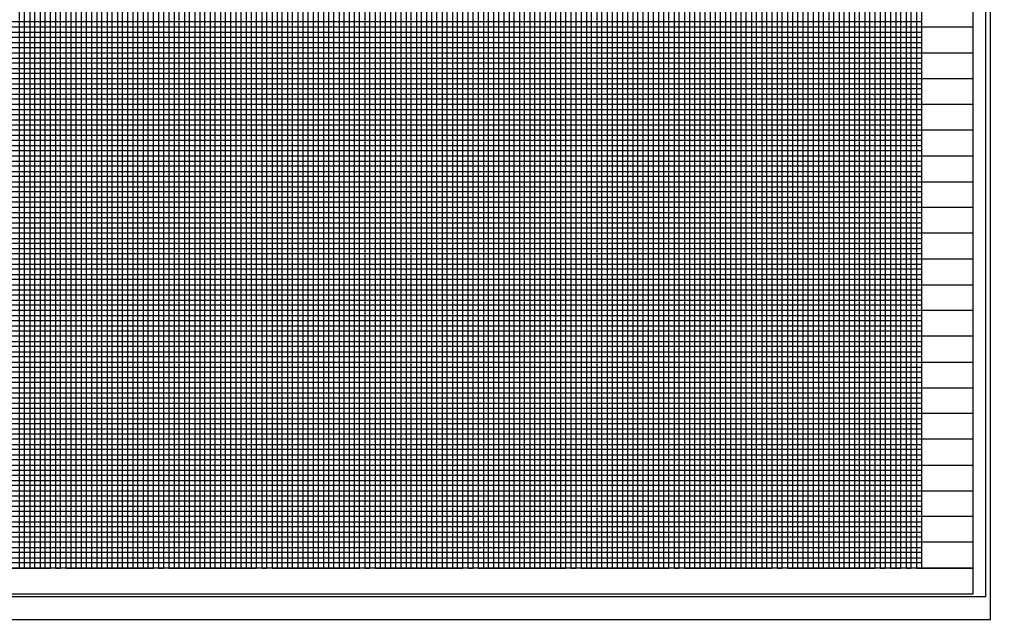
# Model space of a CAD drawing. Extents: x 2345490 to 2436403, y 465165 to 573888.
# Drawn here: x 2424020 to 2424962, y 536776 to 537358 of the extents above; entities that cross this region are included whole.
import ezdxf

# ---------------------------------------------------------------- set-up
doc = ezdxf.new("R2010")
doc.units = 0
for name, color, linetype in [('Old_Level_18', 7, 'Continuous'), ('Old_Level_41', 7, 'Continuous'), ('Old_Level_42', 7, 'Continuous'), ('Old_Level_43', 7, 'Continuous'), ('Old_Level_50', 7, 'Continuous'), ('Old_Level_51', 7, 'Continuous')]:
    doc.layers.add(name, color=color, linetype=linetype)

msp = doc.modelspace()

# ---------------------------------------------------------------- linework, layer by layer
at = {"layer": 'Old_Level_18'}
msp.add_lwpolyline([(2424945.325, 537850.5035), (2423445.325, 537850.5035), (2423445.325, 536800.5035), (2424945.325, 536800.5035)], close=True, dxfattribs=at)
at = {"layer": 'Old_Level_41'}
msp.add_line((2424945.325, 536825.5035), (2423445.325, 536825.5035), dxfattribs=at)
for points in [[(2423970.325, 536825.5035), (2424020.325, 536825.5035), (2424020.325, 537850.5035)], [(2423995.325, 536825.5035), (2424045.325, 536825.5035), (2424045.325, 537850.5035)], [(2424070.325, 537850.5035), (2424070.325, 536825.5035), (2424120.325, 536825.5035), (2424120.325, 537850.5035)], [(2424095.325, 537850.5035), (2424095.325, 536825.5035), (2424145.325, 536825.5035), (2424145.325, 537850.5035)], [(2424170.325, 537850.5035), (2424170.325, 536825.5035), (2424220.325, 536825.5035), (2424220.325, 537850.5035)], [(2424195.325, 537850.5035), (2424195.325, 536825.5035), (2424245.325, 536825.5035), (2424245.325, 537850.5035)], [(2424270.325, 537850.5035), (2424270.325, 536825.5035), (2424320.325, 536825.5035), (2424320.325, 537850.5035)], [(2424295.325, 537850.5035), (2424295.325, 536825.5035), (2424345.325, 536825.5035), (2424345.325, 537850.5035)], [(2424370.325, 537850.5035), (2424370.325, 536825.5035), (2424420.325, 536825.5035), (2424420.325, 537850.5035)], [(2424395.325, 537850.5035), (2424395.325, 536825.5035), (2424445.325, 536825.5035), (2424445.325, 537850.5035)], [(2424470.325, 537850.5035), (2424470.325, 536825.5035), (2424520.325, 536825.5035), (2424520.325, 537850.5035)], [(2424495.325, 537850.5035), (2424495.325, 536825.5035), (2424545.325, 536825.5035), (2424545.325, 537850.5035)], [(2424570.325, 537850.5035), (2424570.325, 536825.5035), (2424620.325, 536825.5035), (2424620.325, 537850.5035)], [(2424595.325, 537850.5035), (2424595.325, 536825.5035), (2424645.325, 536825.5035), (2424645.325, 537850.5035)], [(2424670.325, 537850.5035), (2424670.325, 536825.5035), (2424720.325, 536825.5035), (2424720.325, 537850.5035)], [(2424695.325, 537850.5035), (2424695.325, 536825.5035), (2424745.325, 536825.5035), (2424745.325, 537850.5035)], [(2424770.325, 537712.9535), (2424770.325, 536825.5035), (2424820.325, 536825.5035), (2424820.325, 537712.9535)], [(2424870.325, 537712.9535), (2424870.325, 536825.5035)], [(2424945.325, 537350.5035), (2423445.325, 537350.5035), (2423445.325, 537300.5035), (2424945.325, 537300.5035)], [(2424945.325, 537250.5035), (2423445.325, 537250.5035), (2423445.325, 537200.5035), (2424945.325, 537200.5035)], [(2424945.325, 537175.5035), (2423445.325, 537175.5035), (2423445.325, 537225.5035), (2424945.325, 537225.5035)], [(2424945.325, 537150.5035), (2423445.325, 537150.5035), (2423445.325, 537100.5035), (2424945.325, 537100.5035)], [(2424945.325, 537075.5035), (2423445.325, 537075.5035), (2423445.325, 537125.5035), (2424945.325, 537125.5035)], [(2424945.325, 537050.5035), (2423445.325, 537050.5035), (2423445.325, 537000.5035), (2424945.325, 537000.5035)], [(2424945.325, 536950.5035), (2423445.325, 536950.5035), (2423445.325, 536900.5035), (2424945.325, 536900.5035)], [(2424945.325, 536875.5035), (2423445.325, 536875.5035), (2423445.325, 536925.5035), (2424945.325, 536925.5035)], [(2424945.325, 536850.5035), (2423445.325, 536850.5035)]]:
    msp.add_lwpolyline(points, dxfattribs=at)
at = {"layer": 'Old_Level_42'}
for points in [[(2424795.325, 537712.9535), (2424795.325, 536825.5035), (2424845.325, 536825.5035), (2424845.325, 537712.9535)], [(2424895.325, 537712.9535), (2424895.325, 536825.5035), (2424945.325, 536825.5035)], [(2424945.325, 537275.5035), (2423445.325, 537275.5035), (2423445.325, 537325.5035), (2424945.325, 537325.5035)], [(2424945.325, 536975.5035), (2423445.325, 536975.5035), (2423445.325, 537025.5035), (2424945.325, 537025.5035)]]:
    msp.add_lwpolyline(points, dxfattribs=at)
at = {"layer": 'Old_Level_43'}
for points in [[(2424025.325, 536825.5035), (2424025.325, 537850.5035)], [(2424030.325, 537850.5035), (2424030.325, 536825.5035), (2424035.325, 536825.5035), (2424035.325, 537850.5035)], [(2424040.325, 537850.5035), (2424040.325, 536825.5035), (2424050.325, 536825.5035), (2424050.325, 537850.5035)], [(2424055.325, 537850.5035), (2424055.325, 536825.5035), (2424055.325, 536825.5035), (2424060.325, 536825.5035), (2424060.325, 537850.5035)], [(2424065.325, 537850.5035), (2424065.325, 536825.5035), (2424075.325, 536825.5035), (2424075.325, 537850.5035)], [(2424080.325, 537850.5035), (2424080.325, 536825.5035), (2424085.325, 536825.5035), (2424085.325, 537850.5035)], [(2424090.325, 537850.5035), (2424090.325, 536825.5035), (2424100.325, 536825.5035), (2424100.325, 537850.5035)], [(2424105.325, 537850.5035), (2424105.325, 536825.5035), (2424110.325, 536825.5035), (2424110.325, 537850.5035)], [(2424115.325, 537850.5035), (2424115.325, 536825.5035), (2424125.325, 536825.5035), (2424125.325, 537850.5035)], [(2424130.325, 537850.5035), (2424130.325, 536825.5035), (2424135.325, 536825.5035), (2424135.325, 537850.5035)], [(2424140.325, 537850.5035), (2424140.325, 536825.5035), (2424150.325, 536825.5035), (2424150.325, 537850.5035)], [(2424155.325, 537850.5035), (2424155.325, 536825.5035), (2424160.325, 536825.5035), (2424160.325, 537850.5035)], [(2424165.325, 537850.5035), (2424165.325, 536825.5035), (2424175.325, 536825.5035), (2424175.325, 537850.5035)], [(2424180.325, 537850.5035), (2424180.325, 536825.5035), (2424185.325, 536825.5035), (2424185.325, 537850.5035)], [(2424190.325, 537850.5035), (2424190.325, 536825.5035), (2424200.325, 536825.5035), (2424200.325, 537850.5035)], [(2424205.325, 537850.5035), (2424205.325, 536825.5035)], [(2424205.325, 536825.5035), (2424210.325, 536825.5035), (2424210.325, 537849.9035)], [(2424215.325, 537849.9035), (2424215.325, 536825.5035), (2424225.325, 536825.5035), (2424225.325, 537850.5035)], [(2424230.325, 537850.5035), (2424230.325, 536825.5035), (2424235.325, 536825.5035), (2424235.325, 537850.5035)], [(2424240.325, 537850.5035), (2424240.325, 536825.5035), (2424250.325, 536825.5035), (2424250.325, 537850.5035)], [(2424255.325, 537850.5035), (2424255.325, 536825.5035), (2424260.325, 536825.5035), (2424260.325, 537850.5035)], [(2424265.325, 537850.5035), (2424265.325, 536825.5035), (2424275.325, 536825.5035), (2424275.325, 537850.5035)], [(2424280.325, 537850.5035), (2424280.325, 536825.5035), (2424285.325, 536825.5035), (2424285.325, 537850.5035)], [(2424290.325, 537850.5035), (2424290.325, 536825.5035), (2424300.325, 536825.5035), (2424300.325, 537850.5035)], [(2424305.325, 537850.5035), (2424305.325, 536825.5035), (2424310.325, 536825.5035), (2424310.325, 537850.5035)], [(2424315.325, 537850.5035), (2424315.325, 536825.5035), (2424325.325, 536825.5035), (2424325.325, 537850.5035)], [(2424330.325, 537850.5035), (2424330.325, 536825.5035), (2424335.325, 536825.5035), (2424335.325, 537850.5035)], [(2424340.325, 537850.5035), (2424340.325, 536825.5035), (2424350.325, 536825.5035), (2424350.325, 537850.5035)], [(2424355.325, 537850.5035), (2424355.325, 536825.5035), (2424360.325, 536825.5035), (2424360.325, 537850.5035)], [(2424365.325, 537850.5035), (2424365.325, 536825.5035), (2424375.325, 536825.5035), (2424375.325, 537850.5035)], [(2424380.325, 537850.5035), (2424380.325, 536825.5035), (2424385.325, 536825.5035), (2424385.325, 537850.5035)], [(2424390.325, 537850.5035), (2424390.325, 536825.5035), (2424400.325, 536825.5035), (2424400.325, 537850.5035)], [(2424405.325, 537850.5035), (2424405.325, 536825.5035), (2424410.325, 536825.5035), (2424410.325, 537850.5035)], [(2424415.325, 537850.5035), (2424415.325, 536825.5035), (2424425.325, 536825.5035), (2424425.325, 537850.5035)], [(2424430.325, 537850.5035), (2424430.325, 536825.5035), (2424435.325, 536825.5035), (2424435.325, 537850.5035)], [(2424440.325, 537850.5035), (2424440.325, 536825.5035), (2424450.325, 536825.5035), (2424450.325, 537850.5035)], [(2424455.325, 537850.5035), (2424455.325, 536825.5035), (2424460.325, 536825.5035), (2424460.325, 537850.5035)], [(2424465.325, 537850.5035), (2424465.325, 536825.5035), (2424475.325, 536825.5035), (2424475.325, 537850.5035)], [(2424480.325, 537850.5035), (2424480.325, 536825.5035), (2424485.325, 536825.5035), (2424485.325, 537850.5035)], [(2424490.325, 537850.5035), (2424490.325, 536825.5035), (2424500.325, 536825.5035), (2424500.325, 537850.5035)], [(2424505.325, 537850.5035), (2424505.325, 536825.5035), (2424510.325, 536825.5035), (2424510.325, 537850.5035)], [(2424515.325, 537850.5035), (2424515.325, 536825.5035)], [(2424515.325, 536825.5035), (2424525.325, 536825.5035), (2424525.325, 537850.5035)], [(2424530.325, 537850.5035), (2424530.325, 536825.5035), (2424535.325, 536825.5035), (2424535.325, 537850.5035)], [(2424540.325, 537850.5035), (2424540.325, 536825.5035), (2424550.325, 536825.5035), (2424550.325, 537850.5035)], [(2424555.325, 537850.5035), (2424555.325, 536825.5035), (2424560.325, 536825.5035), (2424560.325, 537850.5035)], [(2424565.325, 537850.5035), (2424565.325, 536825.5035), (2424575.325, 536825.5035), (2424575.325, 537850.5035)], [(2424580.325, 537850.5035), (2424580.325, 536825.5035), (2424585.325, 536825.5035), (2424585.325, 537850.5035)], [(2424590.325, 537850.5035), (2424590.325, 536825.5035), (2424600.325, 536825.5035), (2424600.325, 537850.5035)], [(2424605.325, 537850.5035), (2424605.325, 536825.5035), (2424610.325, 536825.5035), (2424610.325, 537850.5035)], [(2424615.325, 537850.5035), (2424615.325, 536825.5035), (2424625.325, 536825.5035), (2424625.325, 537850.5035)], [(2424630.325, 537850.5035), (2424630.325, 536825.5035), (2424635.325, 536825.5035), (2424635.325, 537850.5035)], [(2424640.325, 537850.5035), (2424640.325, 536825.5035), (2424650.325, 536825.5035), (2424650.325, 537850.5035)], [(2424655.325, 537850.5035), (2424655.325, 536825.5035), (2424660.325, 536825.5035), (2424660.325, 537850.5035)], [(2424665.325, 537850.5035), (2424665.325, 536825.5035), (2424675.325, 536825.5035), (2424675.325, 537850.5035)], [(2424680.325, 537850.5035), (2424680.325, 536825.5035), (2424685.325, 536825.5035), (2424685.325, 537850.5035)], [(2424690.325, 537850.5035), (2424690.325, 536825.5035), (2424700.325, 536825.5035), (2424700.325, 537850.5035)], [(2424705.325, 537850.5035), (2424705.325, 536825.5035), (2424710.325, 536825.5035), (2424710.325, 537850.5035)], [(2424715.325, 537850.5035), (2424715.325, 536825.5035), (2424725.325, 536825.5035), (2424725.325, 537850.5035)], [(2424730.325, 537850.5035), (2424730.325, 536825.5035), (2424735.325, 536825.5035), (2424735.325, 537850.5035)], [(2424740.325, 537850.5035), (2424740.325, 536825.5035), (2424750.325, 536825.5035), (2424750.325, 537712.9535)], [(2424755.325, 537712.9535), (2424755.325, 536825.5035), (2424760.325, 536825.5035), (2424760.325, 537712.9535)], [(2424765.325, 537712.9535), (2424765.325, 536825.5035), (2424775.325, 536825.5035), (2424775.325, 537712.9535)], [(2424780.325, 537712.9535), (2424780.325, 536825.5035), (2424785.325, 536825.5035), (2424785.325, 537712.9535)], [(2424790.325, 537712.9535), (2424790.325, 536825.5035), (2424800.325, 536825.5035), (2424800.325, 537712.9535)], [(2424805.325, 537712.9535), (2424805.325, 536825.5035), (2424810.325, 536825.5035), (2424810.325, 537712.9535)], [(2424815.325, 537712.9535), (2424815.325, 536825.5035), (2424825.325, 536825.5035), (2424825.325, 537712.9535)], [(2424830.325, 537712.9535), (2424830.325, 536825.5035)], [(2424830.325, 536825.5035), (2424835.325, 536825.5035), (2424835.325, 537712.9535)], [(2424840.325, 537712.9535), (2424840.325, 536825.5035), (2424850.325, 536825.5035), (2424850.325, 537712.9535)], [(2424855.325, 537712.9535), (2424855.325, 536825.5035), (2424860.325, 536825.5035), (2424860.325, 537712.9535)], [(2424865.325, 537712.9535), (2424865.325, 536825.5035), (2424875.325, 536825.5035), (2424875.325, 537712.9535)], [(2424880.325, 537712.9535), (2424880.325, 536825.5035), (2424885.325, 536825.5035), (2424885.325, 537712.9535)], [(2424890.325, 537712.9535), (2424890.325, 536825.5035), (2424900.325, 536825.5035)], [(2424895.325, 537355.5035), (2423495.325, 537355.5035), (2423495.325, 537345.5035), (2424895.325, 537345.5035)], [(2424895.325, 537340.5035), (2423495.325, 537340.5035), (2423495.325, 537335.5035), (2424895.325, 537335.5035)], [(2424895.325, 537330.5035), (2423495.325, 537330.5035)], [(2423495.325, 537320.5035), (2424895.325, 537320.5035)], [(2424895.325, 537315.5035), (2423495.325, 537315.5035), (2423495.325, 537310.5035), (2424895.325, 537310.5035)], [(2424895.325, 537305.5035), (2423495.325, 537305.5035), (2423495.325, 537295.5035), (2424895.325, 537295.5035)], [(2424895.325, 537290.5035), (2423495.325, 537290.5035), (2423495.325, 537285.5035), (2424895.325, 537285.5035)], [(2424895.325, 537280.5035), (2423495.325, 537280.5035), (2423495.325, 537270.5035), (2424895.325, 537270.5035)], [(2424895.325, 537265.5035), (2423495.325, 537265.5035), (2423495.325, 537260.5035), (2424895.325, 537260.5035)], [(2424895.325, 537255.5035), (2423495.325, 537255.5035), (2423495.325, 537245.5035), (2424895.325, 537245.5035)], [(2424895.325, 537240.5035), (2423495.325, 537240.5035), (2423495.325, 537235.5035), (2424895.325, 537235.5035)], [(2424895.325, 537230.5035), (2423495.325, 537230.5035), (2423495.325, 537220.5035), (2424895.325, 537220.5035)], [(2424895.325, 537215.5035), (2423495.325, 537215.5035), (2423495.325, 537210.5035), (2424895.325, 537210.5035)], [(2424895.325, 537205.5035), (2423495.325, 537205.5035), (2423495.325, 537195.5035), (2424895.325, 537195.5035)], [(2424895.325, 537190.5035), (2423495.325, 537190.5035), (2423495.325, 537185.5035), (2424895.325, 537185.5035)], [(2424895.325, 537180.5035), (2423495.325, 537180.5035), (2423495.325, 537170.5035), (2424895.325, 537170.5035)], [(2424895.325, 537165.5035), (2423495.325, 537165.5035), (2423495.325, 537160.5035), (2424895.325, 537160.5035)], [(2424895.325, 537155.5035), (2423495.325, 537155.5035), (2423495.325, 537145.5035), (2424895.325, 537145.5035)], [(2424895.325, 537140.5035), (2423495.325, 537140.5035), (2423495.325, 537135.5035), (2424895.325, 537135.5035)], [(2424895.325, 537130.5035), (2423495.325, 537130.5035), (2423495.325, 537120.5035), (2424895.325, 537120.5035)], [(2424895.325, 537115.5035), (2423495.325, 537115.5035), (2423495.325, 537110.5035), (2424895.325, 537110.5035)], [(2424895.325, 537105.5035), (2423495.325, 537105.5035), (2423495.325, 537095.5035), (2424895.325, 537095.5035)], [(2424895.325, 537090.5035), (2423495.325, 537090.5035), (2423495.325, 537085.5035), (2424895.325, 537085.5035)], [(2424895.325, 537080.5035), (2423495.325, 537080.5035), (2423495.325, 537070.5035), (2424895.325, 537070.5035)], [(2424895.325, 537065.5035), (2423495.325, 537065.5035), (2423495.325, 537060.5035), (2424895.325, 537060.5035)], [(2424895.325, 537055.5035), (2423495.325, 537055.5035), (2423495.325, 537045.5035), (2424895.325, 537045.5035)], [(2424895.325, 537040.5035), (2423495.325, 537040.5035), (2423495.325, 537035.5035), (2424895.325, 537035.5035)], [(2424895.325, 537030.5035), (2423495.325, 537030.5035)], [(2423495.325, 537020.5035), (2424895.325, 537020.5035)], [(2424895.325, 537015.5035), (2423495.325, 537015.5035), (2423495.325, 537010.5035), (2424895.325, 537010.5035)], [(2424895.325, 537005.5035), (2423495.325, 537005.5035)], [(2423495.325, 536995.5035), (2424895.325, 536995.5035)], [(2424895.325, 536990.5035), (2423495.325, 536990.5035), (2423495.325, 536985.5035), (2424895.325, 536985.5035)], [(2424895.325, 536980.5035), (2423495.325, 536980.5035), (2423495.325, 536970.5035), (2424895.325, 536970.5035)], [(2424895.325, 536965.5035), (2423495.325, 536965.5035), (2423495.325, 536960.5035), (2424895.325, 536960.5035)], [(2424895.325, 536955.5035), (2423495.325, 536955.5035), (2423495.325, 536945.5035), (2424895.325, 536945.5035)], [(2424895.325, 536940.5035), (2423495.325, 536940.5035), (2423495.325, 536935.5035), (2424895.325, 536935.5035)], [(2424895.325, 536930.5035), (2423495.325, 536930.5035), (2423495.325, 536920.5035), (2424895.325, 536920.5035)], [(2424895.325, 536915.5035), (2423495.325, 536915.5035), (2423495.325, 536910.5035), (2424895.325, 536910.5035)], [(2424895.325, 536905.5035), (2423495.325, 536905.5035), (2423495.325, 536895.5035), (2424895.325, 536895.5035)], [(2424895.325, 536890.5035), (2423495.325, 536890.5035), (2423495.325, 536885.5035), (2424895.325, 536885.5035)], [(2424895.325, 536880.5035), (2423495.325, 536880.5035), (2423495.325, 536870.5035), (2424895.325, 536870.5035)], [(2424895.325, 536865.5035), (2423495.325, 536865.5035), (2423495.325, 536860.5035), (2424895.325, 536860.5035)], [(2424895.325, 536855.5035), (2423495.325, 536855.5035), (2423495.325, 536845.5035), (2424895.325, 536845.5035)], [(2424895.325, 536840.5035), (2423495.325, 536840.5035), (2423495.325, 536835.5035), (2424895.325, 536835.5035)], [(2424895.325, 536830.5035), (2423495.325, 536830.5035)]]:
    msp.add_lwpolyline(points, dxfattribs=at)
at = {"layer": 'Old_Level_50'}
msp.add_lwpolyline([(2424957.825, 537853.0535), (2423291.325, 537853.0535), (2423291.325, 536797.9535), (2424957.825, 536797.9535)], close=True, dxfattribs=at)
at = {"layer": 'Old_Level_51'}
msp.add_lwpolyline([(2424962.325, 537875.5035), (2423278.325, 537875.5035), (2423278.325, 536775.5035), (2424962.325, 536775.5035)], close=True, dxfattribs=at)

doc.saveas('drawing.dxf')
